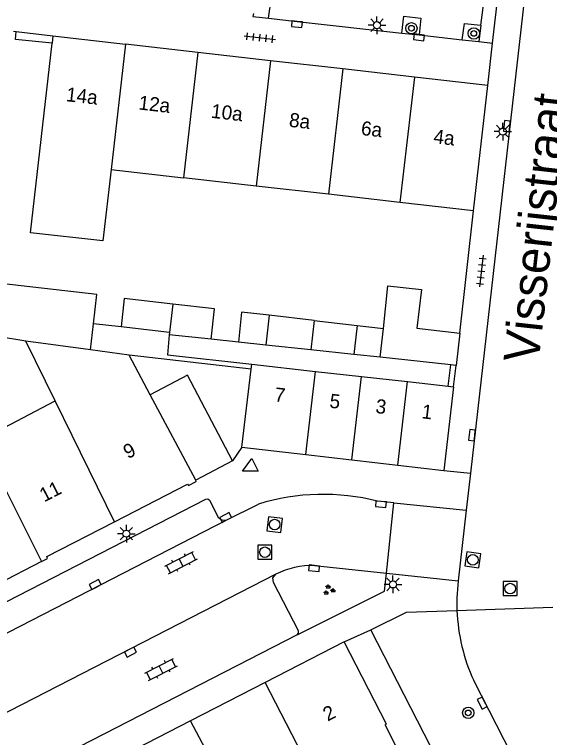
# Model space of a CAD drawing. Extents: x 132994 to 136000, y 393499 to 395512.
# Drawn here: x 134721.2 to 134759.1, y 394544.8 to 394596.1 of the extents above; entities that cross this region are included whole.
import ezdxf

# ---------------------------------------------------------------- set-up
doc = ezdxf.new("R2010")
doc.units = 0
for name, color, linetype in [('gg-afsc-erfafscheiding', 7, 'Continuous'), ('gg-afsc-hekwerk', 7, 'Continuous'), ('gg-afsc-muur', 7, 'Continuous'), ('gg-anno-huisnummerreeks BGT', 7, 'Continuous'), ('gg-anno-openbare ruimte label', 7, 'Continuous'), ('gg-bbg-bijgebouw', 7, 'Continuous'), ('gg-bbg-gedigitaliseerde bebouwing', 7, 'Continuous'), ('gg-bbg-gedigitaliseerde bijgebouw', 7, 'Continuous'), ('gg-bbg-hoofdgebouw', 7, 'Continuous'), ('gg-bbg-luifel en loopbrug', 7, 'Continuous'), ('gg-bbg-tussenscheiding', 7, 'Continuous'), ('gg-knt-verharding', 7, 'Continuous'), ('gg-knt-verharding nz', 7, 'Continuous'), ('gt-grn-groengrens', 7, 'Continuous'), ('gt-grn-weggrens', 7, 'Continuous'), ('gt-symb-boom', 7, 'Continuous'), ('gt-symb-groenvak', 7, 'Continuous'), ('gt-symb-klinker verharding', 7, 'Continuous'), ('gt-symb-kolk', 7, 'Continuous'), ('gt-symb-lichtmast', 7, 'Continuous'), ('gt-symb-rioolschacht', 7, 'Continuous'), ('gt-symb-tegel verharding', 7, 'Continuous'), ('gt-symb-waterafsluiter', 7, 'Continuous')]:
    doc.layers.add(name, color=color, linetype=linetype)

# ---------------------------------------------------------------- blocks, each defined once
blk = doc.blocks.new('gt0-KOLK')
at = {"layer": 'gt-symb-kolk'}
blk.add_lwpolyline([(0, 0), (0.375, 0), (0.375, 0.4), (-0.375, 0.4), (-0.375, 0), (0, 0)], dxfattribs=at)
blk = doc.blocks.new('gt0-LMAST')
at = {"layer": 'gt-symb-lichtmast'}
for p, q in [((-0.005, 0.246), (-0.005, 0.621)), ((-0.182, 0.173), (-0.447, 0.438)), ((0.172, 0.173), (0.437, 0.438)), ((-0.255, -0.004), (-0.63, -0.004)), ((-0.182, -0.181), (-0.447, -0.446)), ((-0.005, -0.254), (-0.005, -0.629)), ((0.437, -0.446), (0.172, -0.181)), ((0.245, -0.004), (0.62, -0.004))]:
    blk.add_line(p, q, dxfattribs=at)
blk.add_circle((-0.005, -0.004), 0.25, dxfattribs=at)
blk = doc.blocks.new('gt0-TEG1')
at = {"layer": 'gt-symb-tegel verharding'}
for p, q in [((-1.125, 0), (1.125, 0)), ((-0.9, -0.25), (-0.9, 0.25)), ((-0.45, -0.25), (-0.45, 0.25)), ((0, -0.25), (0, 0.25)), ((0.45, -0.25), (0.45, 0.25)), ((0.9, -0.25), (0.9, 0.25))]:
    blk.add_line(p, q, dxfattribs=at)
blk = doc.blocks.new('gt0-BOOM')
at = {"layer": 'gt-symb-boom'}
for radius in [0.4, 0.2]:
    blk.add_circle((0, 0), radius, dxfattribs=at)
blk = doc.blocks.new('gt0-RS')
at = {"layer": 'gt-symb-rioolschacht'}
blk.add_lwpolyline([(-0.5, -0.5), (0.5, -0.5), (0.5, 0.5), (-0.5, 0.5)], close=True, dxfattribs=at)
blk.add_circle((0, 0), 0.375, dxfattribs=at)
blk = doc.blocks.new('gt0-WAFSL')
at = {"layer": 'gt-symb-waterafsluiter'}
for p, q in [((-0.5, -0.333), (0, 0.667)), ((0, 0.667), (0.5, -0.333)), ((0.5, -0.333), (-0.5, -0.333))]:
    blk.add_line(p, q, dxfattribs=at)
blk = doc.blocks.new('gt0-GRVAK')
at = {"layer": 'gt-symb-groenvak'}
for p, q in [((-0.11, 0.189), (-0.228, 0.24)), ((-0.182, 0.153), (0.088, 0.153)), ((-0.091, 0.211), (-0.156, 0.322)), ((-0.047, 0.214), (-0.047, 0.393)), ((-0.004, 0.211), (0.061, 0.322)), ((0.015, 0.189), (0.133, 0.24)), ((0.262, -0.052), (0.197, 0.059)), ((0.305, -0.049), (0.305, 0.13)), ((0.349, -0.052), (0.414, 0.059)), ((-0.245, -0.228), (-0.363, -0.177)), ((-0.318, -0.264), (-0.047, -0.264)), ((-0.226, -0.206), (-0.291, -0.095)), ((-0.183, -0.203), (-0.183, -0.024)), ((-0.139, -0.206), (-0.074, -0.095)), ((-0.12, -0.228), (-0.002, -0.177)), ((0.243, -0.074), (0.125, -0.023)), ((0.17, -0.11), (0.441, -0.11)), ((0.368, -0.074), (0.486, -0.023))]:
    blk.add_line(p, q, dxfattribs=at)
blk = doc.blocks.new('gt0-KL1')
at = {"layer": 'gt-symb-klinker verharding'}
for p, q in [((-1.15, 0.3), (1.15, 0.3)), ((-1, -0.3), (-1, 0.3)), ((-0.5, 0.3), (-0.5, 0.45)), ((0, -0.3), (0, 0.3)), ((0.5, 0.3), (0.5, 0.45)), ((1, -0.3), (1, 0.3)), ((-1.15, -0.3), (1.15, -0.3)), ((-0.5, -0.45), (-0.5, -0.3)), ((0.5, -0.45), (0.5, -0.3))]:
    blk.add_line(p, q, dxfattribs=at)

msp = doc.modelspace()

# ---------------------------------------------------------------- linework, layer by layer
at = {"layer": 'gg-afsc-erfafscheiding'}
for p, q in [((134752.783, 394573.499), (134753.76, 394582.17)), ((134728.774, 394573.943), (134726.816, 394574.168)), ((134732.193, 394573.392), (134732.058, 394571.954)), ((134737.101, 394572.865), (134735.162, 394573.071)), ((134738.002, 394570.952), (134729.35, 394571.943)), ((134737.342, 394565.407), (134736.664, 394564.45))]:
    msp.add_line(p, q, dxfattribs=at)
at = {"layer": 'gg-afsc-hekwerk'}
msp.add_line((134751.963, 394569.741), (134752.146, 394571.256), dxfattribs=at)
at = {"layer": 'gg-afsc-muur'}
for p, q in [((134721.153, 394594.917), (134721.357, 394594.895)), ((134732.058, 394571.954), (134738.048, 394571.291))]:
    msp.add_line(p, q, dxfattribs=at)
msp.add_lwpolyline([(134723.89, 394594.055), (134721.297, 394594.327), (134721.357, 394594.895)], dxfattribs=at)
at = {"layer": 'gg-bbg-bijgebouw'}
for p, q in [((134735.162, 394573.071), (134732.193, 394573.392)), ((134752.783, 394573.499), (134752.514, 394571.216)), ((134742.22, 394572.317), (134739.04, 394572.658)), ((134745.283, 394571.989), (134742.22, 394572.317)), ((134752.146, 394571.256), (134747.147, 394571.796)), ((134738.048, 394571.291), (134742.547, 394570.79)), ((134752.514, 394571.216), (134752.146, 394571.256)), ((134742.547, 394570.79), (134745.813, 394570.426)), ((134745.813, 394570.426), (134749.08, 394570.062)), ((134749.08, 394570.062), (134751.963, 394569.741)), ((134752.33, 394569.7), (134751.66, 394563.76)), ((134751.963, 394569.741), (134752.33, 394569.7)), ((134737.342, 394565.407), (134741.864, 394564.887)), ((134741.864, 394564.887), (134745.13, 394564.511)), ((134745.13, 394564.511), (134748.395, 394564.136)), ((134748.395, 394564.136), (134751.66, 394563.76))]:
    msp.add_line(p, q, dxfattribs=at)
at = {"layer": 'gg-bbg-gedigitaliseerde bebouwing'}
for p, q in [((134728.068, 394585.103), (134733.207, 394584.516)), ((134738.345, 394583.93), (134733.207, 394584.516)), ((134743.483, 394583.343), (134738.345, 394583.93)), ((134748.543, 394582.766), (134743.483, 394583.343)), ((134753.76, 394582.17), (134748.543, 394582.766)), ((134724.107, 394568.701), (134722.032, 394572.921)), ((134729.35, 394571.943), (134726.603, 394572.31)), ((134730.845, 394569.131), (134729.35, 394571.943)), ((134734.069, 394563.07), (134730.845, 394569.131)), ((134718.786, 394565.911), (134724.107, 394568.701)), ((134725.319, 394566.234), (134724.107, 394568.701))]:
    msp.add_line(p, q, dxfattribs=at)
msp.add_lwpolyline([(134728.068, 394585.103), (134727.488, 394580.035), (134722.35, 394580.623), (134723.89, 394594.055)], dxfattribs=at)
at = {"layer": 'gg-bbg-gedigitaliseerde bijgebouw'}
for p, q in [((134739.281, 394574.768), (134739.04, 394572.658)), ((134742.459, 394574.404), (134739.281, 394574.768)), ((134742.459, 394574.404), (134745.519, 394574.053)), ((134726.603, 394572.31), (134726.816, 394574.168)), ((134732.211, 394573.55), (134728.774, 394573.943)), ((134745.519, 394574.053), (134745.283, 394571.989)), ((134747.147, 394571.796), (134747.368, 394573.841)), ((134732.211, 394573.55), (134732.193, 394573.392)), ((134738.002, 394570.952), (134738.048, 394571.291)), ((134737.342, 394565.407), (134738.002, 394570.952))]:
    msp.add_line(p, q, dxfattribs=at)
for points in [[(134726.816, 394574.168), (134727.052, 394576.229), (134719.403, 394577.105)], [(134747.368, 394573.841), (134747.693, 394576.853), (134750.06, 394576.597), (134749.733, 394573.858), (134752.783, 394573.499)], [(134732.44, 394575.552), (134729.003, 394575.945), (134728.774, 394573.943)], [(134735.162, 394573.071), (134735.407, 394575.213), (134732.44, 394575.552)]]:
    msp.add_lwpolyline(points, dxfattribs=at)
at = {"layer": 'gg-bbg-hoofdgebouw'}
for p, q in [((134723.95, 394594.58), (134723.89, 394594.055)), ((134723.95, 394594.58), (134729.086, 394593.992)), ((134734.224, 394593.403), (134729.086, 394593.992)), ((134739.36, 394592.815), (134734.224, 394593.403)), ((134744.501, 394592.226), (134739.36, 394592.815)), ((134749.56, 394591.647), (134744.501, 394592.226)), ((134754.77, 394591.05), (134749.56, 394591.647)), ((134753.76, 394582.17), (134754.77, 394591.05)), ((134723.152, 394557.317), (134717.715, 394554.518)), ((134744.58, 394551.62), (134738.986, 394548.744)), ((134738.986, 394548.744), (134733.697, 394546.024)), ((134733.697, 394546.024), (134728.525, 394543.365))]:
    msp.add_line(p, q, dxfattribs=at)
for points in [[(134728.318, 394560.133), (134733.482, 394562.799), (134733.547, 394562.696), (134734.11, 394562.993), (134734.069, 394563.07)], [(134723.152, 394557.317), (134723.577, 394557.536), (134723.523, 394557.657), (134728.318, 394560.133)], [(134748.634, 394543.495), (134747.489, 394545.728), (134747.578, 394545.774), (134744.58, 394551.62)]]:
    msp.add_lwpolyline(points, dxfattribs=at)
at = {"layer": 'gg-bbg-luifel en loopbrug'}
for p, q in [((134745.519, 394574.053), (134747.368, 394573.841)), ((134739.04, 394572.658), (134737.101, 394572.865)), ((134747.147, 394571.796), (134745.283, 394571.989)), ((134736.664, 394564.45), (134734.069, 394563.07))]:
    msp.add_line(p, q, dxfattribs=at)
for points in [[(134739.281, 394574.768), (134737.324, 394574.992), (134737.101, 394572.865)], [(134736.664, 394564.45), (134733.485, 394570.515), (134730.845, 394569.131)]]:
    msp.add_lwpolyline(points, dxfattribs=at)
at = {"layer": 'gg-bbg-tussenscheiding'}
for p, q in [((134729.086, 394593.992), (134728.068, 394585.103)), ((134734.224, 394593.403), (134733.207, 394584.516)), ((134739.36, 394592.815), (134738.345, 394583.93)), ((134744.501, 394592.226), (134743.483, 394583.343)), ((134749.56, 394591.647), (134748.543, 394582.766)), ((134732.44, 394575.552), (134732.211, 394573.55)), ((134742.459, 394574.404), (134742.22, 394572.317)), ((134722.032, 394572.921), (134719.729, 394573.299)), ((134726.603, 394572.31), (134722.032, 394572.921)), ((134741.864, 394564.887), (134742.547, 394570.79)), ((134745.13, 394564.511), (134745.813, 394570.426)), ((134748.395, 394564.136), (134749.08, 394570.062)), ((134728.318, 394560.133), (134725.319, 394566.234)), ((134718.786, 394565.911), (134723.152, 394557.317)), ((134743.16, 394540.687), (134738.986, 394548.744)), ((134736.789, 394540.223), (134733.697, 394546.024))]:
    msp.add_line(p, q, dxfattribs=at)
at = {"layer": 'gg-knt-verharding'}
for p, q in [((134755.1, 394594.06), (134756.69, 394608.11)), ((134758.555, 394607.734), (134753.533, 394563.568)), ((134739.233, 394595.827), (134739.908, 394600.74)), ((134754.268, 394595.338), (134754.958, 394600.524)), ((134739.233, 394595.827), (134741.263, 394595.603)), ((134741.263, 394595.603), (134748.684, 394594.775)), ((134721.357, 394594.895), (134723.95, 394594.58)), ((134748.684, 394594.775), (134749.893, 394594.641)), ((134749.893, 394594.641), (134752.954, 394594.299)), ((134752.954, 394594.299), (134754.133, 394594.168)), ((134754.133, 394594.168), (134755.1, 394594.06)), ((134751.66, 394563.76), (134753.533, 394563.568)), ((134753.533, 394563.568), (134753.235, 394560.941)), ((134736.282, 394560.258), (134738.51, 394561.388)), ((134748.099, 394561.474), (134746.957, 394561.589)), ((134747.58, 394556.477), (134748.099, 394561.474)), ((134753.235, 394560.941), (134752.669, 394555.948)), ((134742.476, 394557.03), (134747.58, 394556.477)), ((134759.151, 394538.42), (134753.77, 394548.87))]:
    msp.add_line(p, q, dxfattribs=at)
for points in [[(134738.155, 394596.167), (134738.126, 394595.949), (134739.233, 394595.827)], [(134748.684, 394594.775), (134748.817, 394595.972), (134750.025, 394595.823), (134749.893, 394594.641)], [(134752.954, 394594.299), (134753.109, 394595.46), (134754.268, 394595.338)], [(134709.855, 394548.933), (134734.78, 394561.743), (134734.931, 394561.754), (134735.054, 394561.657), (134735.663, 394560.463), (134735.933, 394560.236), (134736.282, 394560.258)], [(134741.264, 394552.122), (134741.363, 394552.238), (134741.355, 394552.389), (134739.581, 394555.826), (134739.544, 394556.154), (134739.747, 394556.414)], [(134741.264, 394552.122), (134747.434, 394555.201), (134747.58, 394556.477)], [(134752.669, 394555.948), (134752.634, 394555.644), (134752.577, 394554.743), (134752.582, 394553.845)], [(134746.471, 394552.465), (134749.01, 394553.722), (134752.582, 394553.845)], [(134759.151, 394538.42), (134756.685, 394537.23), (134755.442, 394539.599), (134753.574, 394538.638), (134746.471, 394552.465)], [(134741.264, 394552.122), (134717.23, 394539.77), (134717.071, 394539.757), (134716.953, 394539.863)]]:
    msp.add_lwpolyline(points, dxfattribs=at)
for centre, radius, start, end in [((134743.094, 394546.36), 15.712, 75.7652, 106.9611), ((134742.351, 394551.23), 5.802, 88.768, 116.6717), ((134765.743, 394554.358), 13.171, 182.2338, 204.627)]:
    msp.add_arc(centre, radius, start, end, dxfattribs=at)
at = {"layer": 'gg-knt-verharding nz'}
for p, q in [((134710.425, 394546.975), (134736.282, 394560.258)), ((134739.747, 394556.414), (134714.604, 394543.511))]:
    msp.add_line(p, q, dxfattribs=at)
at = {"layer": 'gt-grn-groengrens'}
msp.add_line((134754.268, 394595.338), (134754.133, 394594.168), dxfattribs=at)
at = {"layer": 'gt-grn-weggrens'}
for p, q in [((134754.77, 394591.05), (134755.1, 394594.06)), ((134752.33, 394569.7), (134752.514, 394571.216)), ((134748.099, 394561.474), (134753.235, 394560.941)), ((134747.58, 394556.477), (134752.669, 394555.948)), ((134752.582, 394553.845), (134759.383, 394554.08)), ((134744.58, 394551.62), (134746.471, 394552.465))]:
    msp.add_line(p, q, dxfattribs=at)

# ---------------------------------------------------------------- block references
at = {"layer": 'gt-symb-boom'}
for p in [(134749.353, 394595.116), (134753.774, 394594.744)]:
    msp.add_blockref('gt0-BOOM', p, dxfattribs=at)
at = {"layer": 'gt-symb-boom', "rotation": -6.371822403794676}
msp.add_blockref('gt0-BOOM', (134753.377, 394546.583), dxfattribs=at)
at = {"layer": 'gt-symb-groenvak'}
msp.add_blockref('gt0-GRVAK', (134743.5, 394555.291), dxfattribs=at)
at = {"layer": 'gt-symb-klinker verharding'}
for p, rotation in [((134733.032, 394557.232), 27.256871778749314), ((134731.613, 394549.657), 27.07775140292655)]:
    msp.add_blockref('gt0-KL1', p, dxfattribs=dict(at, rotation=rotation))
at = {"layer": 'gt-symb-kolk'}
for p, rotation in [((134741.263, 394595.603), 173.74206608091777), ((134749.919, 394594.664), 173.16632765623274), ((134756.322, 394588.155), 84.43197594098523), ((134753.838, 394566.247), 83.57125225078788), ((134747.214, 394561.566), 174.88520432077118), ((134736.282, 394560.258), 27.196632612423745), ((134742.476, 394557.03), 173.81486364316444), ((134727.031, 394555.504), 27.178588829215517), ((134729.356, 394551.067), -152.77445599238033), ((134754.541, 394547.37), 117.25687177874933)]:
    msp.add_blockref('gt0-KOLK', p, dxfattribs=dict(at, rotation=rotation))
at = {"layer": 'gt-symb-lichtmast'}
for p in [(134746.914, 394595.335), (134755.835, 394587.795), (134729.161, 394559.285), (134748.053, 394555.69)]:
    msp.add_blockref('gt0-LMAST', p, dxfattribs=at)
at = {"layer": 'gt-symb-rioolschacht'}
for p, rotation in [((134739.659, 394559.929), -6.428747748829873), ((134753.705, 394557.429), 82.87498365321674)]:
    msp.add_blockref('gt0-RS', p, dxfattribs=dict(at, rotation=rotation))
for p in [(134738.97, 394557.968), (134756.351, 394555.392)]:
    msp.add_blockref('gt0-RS', p, dxfattribs=at)
at = {"layer": 'gt-symb-tegel verharding'}
for p, rotation in [((134738.614, 394594.443), -6.549091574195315), ((134754.305, 394577.901), -96.48566035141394)]:
    msp.add_blockref('gt0-TEG1', p, dxfattribs=dict(at, rotation=rotation))
at = {"layer": 'gt-symb-waterafsluiter', "rotation": 116.92362535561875}
msp.add_blockref('gt0-WAFSL', (134737.97, 394564.023), dxfattribs=at)

# ---------------------------------------------------------------- texts
at = {"layer": 'gg-anno-huisnummerreeks BGT'}
for s, rotation, p in [('14a', 353.5, (134724.847, 394589.947)), ('12a', 353.5, (134729.984, 394589.359)), ('10a', 353.5, (134735.121, 394588.77)), ('8a', 353.5, (134740.646, 394588.137)), ('6a', 353.5, (134745.745, 394587.554)), ('4a', 353.5, (134750.88, 394586.966)), ('7', 353.4, (134739.617, 394568.669)), ('5', 353.4, (134743.511, 394568.221)), ('3', 353.4, (134746.776, 394567.845)), ('1', 353.4, (134750.042, 394567.47)), ('9', 27.3, (134729.261, 394564.559)), ('11', 27.3, (134723.327, 394561.496)), ('2', 27.2, (134743.414, 394545.96))]:
    msp.add_text(s, height=1, rotation=rotation, dxfattribs=at).set_placement(p)
at = {"layer": 'gg-anno-openbare ruimte label'}
msp.add_text('Visserijstraat', height=2.5, rotation=83.7, dxfattribs=at).set_placement((134758.359, 394571.317))

doc.saveas('drawing.dxf')
